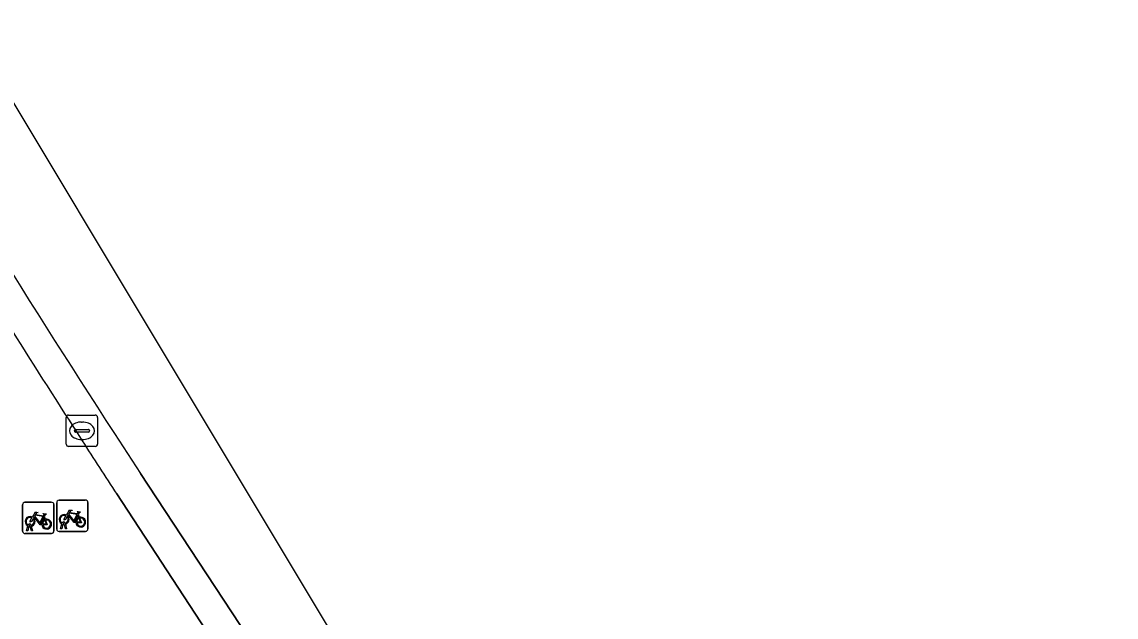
# Model space of a CAD drawing. Extents: x 160377 to 161131, y 383938 to 384853.
# Drawn here: x 161075.69 to 161110.67, y 384406.63 to 384425.67 of the extents above; entities that cross this region are included whole.
import ezdxf

# ---------------------------------------------------------------- set-up
doc = ezdxf.new("R2010")
doc.units = 0
for name, color, linetype in [('IMGEO_Fietsenrek', 7, 'Continuous'), ('IMGEO_Fietspad_gesloten', 7, 'Continuous'), ('IMGEO_Fietspad_open', 7, 'Continuous'), ('IMGEO_Kolk', 7, 'Continuous'), ('IMGEO_Voetpad_open', 7, 'Continuous')]:
    doc.layers.add(name, color=color, linetype=linetype)

msp = doc.modelspace()

# ---------------------------------------------------------------- linework, layer by layer
at = {"layer": 'IMGEO_Fietsenrek'}
for p, q in [((161075.793, 384410.309), (161076.634, 384410.309)), ((161076.634, 384410.309), (161075.793, 384410.309)), ((161076.881, 384410.374), (161077.722, 384410.374)), ((161077.722, 384410.374), (161076.881, 384410.374)), ((161077.806, 384410.299), (161077.806, 384409.458)), ((161077.806, 384409.458), (161077.806, 384410.299)), ((161075.718, 384409.384), (161075.718, 384410.225)), ((161075.718, 384410.225), (161075.718, 384409.384)), ((161076.718, 384410.234), (161076.718, 384409.393)), ((161076.718, 384409.393), (161076.718, 384410.234)), ((161076.806, 384409.449), (161076.806, 384410.29)), ((161076.806, 384410.29), (161076.806, 384409.449)), ((161076.405, 384409.858), (161076.441, 384409.763)), ((161076.933, 384409.458), (161076.972, 384409.618)), ((161077.002, 384409.606), (161076.967, 384409.458)), ((161077.044, 384409.63), (161077.043, 384409.634)), ((161077.085, 384409.458), (161077.051, 384409.6)), ((161077.075, 384409.641), (161077.076, 384409.634)), ((161077.083, 384409.604), (161077.118, 384409.458)), ((161077.493, 384409.923), (161077.529, 384409.828)), ((161076.643, 384409.309), (161075.802, 384409.309)), ((161075.802, 384409.309), (161076.643, 384409.309)), ((161075.845, 384409.393), (161075.884, 384409.553)), ((161075.879, 384409.393), (161075.845, 384409.393)), ((161075.914, 384409.541), (161075.879, 384409.393)), ((161075.956, 384409.565), (161075.955, 384409.569)), ((161075.997, 384409.393), (161075.963, 384409.535)), ((161075.987, 384409.576), (161075.988, 384409.569)), ((161075.995, 384409.539), (161076.03, 384409.393)), ((161076.03, 384409.393), (161075.997, 384409.393)), ((161077.731, 384409.374), (161076.89, 384409.374)), ((161076.89, 384409.374), (161077.731, 384409.374)), ((161076.967, 384409.458), (161076.933, 384409.458)), ((161077.118, 384409.458), (161077.085, 384409.458))]:
    msp.add_line(p, q, dxfattribs=at)
for points in [[(161076.031, 384409.835), (161076.126, 384409.999), (161076.212, 384409.985), (161076.214, 384409.976), (161076.158, 384409.965), (161076.131, 384409.92), (161076.387, 384409.879)], [(161076.387, 384409.879), (161076.412, 384409.928), (161076.406, 384409.932), (161076.383, 384409.936), (161076.371, 384409.943), (161076.37, 384409.946), (161076.372, 384409.951), (161076.467, 384409.936), (161076.469, 384409.926), (161076.459, 384409.913), (161076.447, 384409.907), (161076.433, 384409.913), (161076.405, 384409.858)], [(161077.119, 384409.9), (161077.214, 384410.064), (161077.3, 384410.05), (161077.302, 384410.041), (161077.246, 384410.03), (161077.219, 384409.985), (161077.475, 384409.944)], [(161077.462, 384409.919), (161077.205, 384409.96), (161077.188, 384409.931), (161077.355, 384409.711), (161077.462, 384409.919)], [(161077.475, 384409.944), (161077.5, 384409.993), (161077.494, 384409.997), (161077.471, 384410.001), (161077.459, 384410.008), (161077.458, 384410.011), (161077.46, 384410.016), (161077.555, 384410.001), (161077.557, 384409.991), (161077.547, 384409.978), (161077.535, 384409.972), (161077.521, 384409.978), (161077.493, 384409.923)], [(161076.052, 384409.783), (161076, 384409.693), (161075.96, 384409.668), (161075.961, 384409.715), (161076.016, 384409.809)], [(161076.327, 384409.591), (161076.277, 384409.591), (161076.086, 384409.842), (161076.067, 384409.81)], [(161076.374, 384409.854), (161076.117, 384409.895), (161076.1, 384409.866), (161076.267, 384409.646), (161076.374, 384409.854)], [(161076.422, 384409.756), (161076.392, 384409.833), (161076.283, 384409.615), (161076.326, 384409.615)], [(161076.356, 384409.615), (161076.476, 384409.614), (161076.432, 384409.728)], [(161076.452, 384409.735), (161076.507, 384409.59), (161076.357, 384409.59)], [(161077.14, 384409.848), (161077.088, 384409.758), (161077.048, 384409.733), (161077.049, 384409.78), (161077.104, 384409.874)], [(161077.415, 384409.656), (161077.365, 384409.656), (161077.174, 384409.907), (161077.155, 384409.875)], [(161077.51, 384409.821), (161077.48, 384409.898), (161077.371, 384409.68), (161077.414, 384409.68)], [(161077.444, 384409.68), (161077.564, 384409.679), (161077.52, 384409.793)], [(161077.54, 384409.8), (161077.595, 384409.655), (161077.445, 384409.655)]]:
    msp.add_lwpolyline(points, dxfattribs=at)
for centre, radius, start, end in [((161075.796, 384410.231), 0.0779, 92.4484, 184.2845), ((161075.796, 384410.231), 0.0779, 92.4484, 184.2845), ((161076.64, 384410.231), 0.0779, 2.4484, 94.2845), ((161076.64, 384410.231), 0.0779, 2.4484, 94.2845), ((161076.884, 384410.296), 0.0779, 92.4484, 184.2845), ((161076.884, 384410.296), 0.0779, 92.4484, 184.2845), ((161077.728, 384410.296), 0.0779, 2.4484, 94.2845), ((161077.728, 384410.296), 0.0779, 2.4484, 94.2845), ((161075.958, 384409.694), 0.159, 62.6766, 242.1369), ((161075.958, 384409.694), 0.129, 63.3192, 238.903), ((161075.938, 384409.565), 0.0499, 12.8025, 158.6934), ((161075.958, 384409.694), 0.129, 283.6043, 43.4302), ((161075.958, 384409.694), 0.159, 283.5766, 46.6042), ((161076.485, 384409.61), 0.159, 113.3408, 178.3217), ((161076.485, 384409.61), 0.159, 187.0065, 105.7708), ((161076.485, 384409.61), 0.129, 113.923, 177.9556), ((161076.485, 384409.61), 0.129, 188.6715, 104.5883), ((161077.046, 384409.759), 0.159, 62.6766, 242.1369), ((161077.046, 384409.759), 0.129, 63.3192, 238.903), ((161077.026, 384409.63), 0.0499, 12.8025, 158.6934), ((161077.046, 384409.759), 0.159, 253.9967, 271.7867), ((161077.026, 384409.63), 0.0174, 12.8025, 163.4502), ((161077.046, 384409.759), 0.129, 253.415, 269.0204), ((161077.046, 384409.759), 0.129, 283.6043, 43.4302), ((161077.046, 384409.759), 0.159, 283.5766, 46.6042), ((161077.573, 384409.675), 0.159, 113.3408, 178.3217), ((161077.573, 384409.675), 0.159, 187.0065, 105.7708), ((161077.573, 384409.675), 0.129, 113.923, 177.9556), ((161077.573, 384409.675), 0.129, 188.6715, 104.5883), ((161075.796, 384409.387), 0.0779, 182.4484, 274.2845), ((161075.796, 384409.387), 0.0779, 182.4484, 274.2845), ((161075.958, 384409.694), 0.159, 253.9967, 271.7867), ((161075.938, 384409.565), 0.0174, 12.8025, 163.4502), ((161075.958, 384409.694), 0.129, 253.415, 269.0204), ((161076.64, 384409.387), 0.0779, 272.4484, 4.2845), ((161076.64, 384409.387), 0.0779, 272.4484, 4.2845), ((161076.884, 384409.452), 0.0779, 182.4484, 274.2845), ((161076.884, 384409.452), 0.0779, 182.4484, 274.2845), ((161077.728, 384409.452), 0.0779, 272.4484, 4.2845), ((161077.728, 384409.452), 0.0779, 272.4484, 4.2845)]:
    msp.add_arc(centre, radius, start, end, dxfattribs=at)
at = {"layer": 'IMGEO_Fietspad_gesloten'}
for points in [[(161110.674, 384361.063), (161105.789, 384372.466), (161082.105, 384411.951), (161063.662, 384442.699), (161061.242, 384441.244), (161062.207, 384439.614), (161066.47, 384432.416), (161070.931, 384424.974)], [(161079.487, 384411.231), (161083.732, 384404.781), (161087.596, 384398.692), (161098.918, 384379.758)]]:
    msp.add_lwpolyline(points, dxfattribs=at)
msp.add_arc((161359.877, 384595.329), 335.426, 210.52244, 213.28799, dxfattribs=at)
at = {"layer": 'IMGEO_Fietspad_open'}
for points in [[(161098.918, 384379.758), (161087.596, 384398.692), (161083.732, 384404.781), (161079.487, 384411.231)], [(161078.727, 384410.572), (161082.836, 384404.298), (161083.315, 384403.535), (161086.839, 384397.924), (161088.726, 384394.782), (161089.091, 384394.175), (161095.813, 384382.982), (161099.126, 384377.372), (161104.5, 384367.801), (161104.969, 384366.918), (161106.615, 384363.683), (161108.335, 384359.994), (161109.22, 384360.398), (161107.471, 384364.156)]]:
    msp.add_lwpolyline(points, dxfattribs=at)
for centre, radius, start, end in [((161359.877, 384595.329), 335.426, 210.52244, 213.28799), ((161415.271, 384630.179), 401.856, 211.64738, 212.83667), ((161390.219, 384613.83), 371.943, 212.81315, 213.12566)]:
    msp.add_arc(centre, radius, start, end, dxfattribs=at)
at = {"layer": 'IMGEO_Kolk'}
for p, q in [((161077.188, 384413.094), (161078.04, 384413.094)), ((161077.113, 384412.168), (161077.113, 384413.02)), ((161077.601, 384412.874), (161077.626, 384412.874)), ((161078.114, 384413.02), (161078.114, 384412.168)), ((161077.372, 384412.588), (161077.372, 384412.6)), ((161077.81, 384412.551), (161077.412, 384412.551)), ((161077.415, 384412.637), (161077.813, 384412.637)), ((161077.856, 384412.6), (161077.856, 384412.588)), ((161078.04, 384412.094), (161077.188, 384412.094)), ((161077.624, 384412.314), (161077.599, 384412.314))]:
    msp.add_line(p, q, dxfattribs=at)
for points in [[(161077.188, 384413.094), (161078.04, 384413.094)], [(161077.113, 384412.168), (161077.113, 384413.02)], [(161078.114, 384413.02), (161078.114, 384412.168)], [(161078.04, 384412.094), (161077.188, 384412.094)]]:
    msp.add_lwpolyline(points, dxfattribs=at)
for centre, radius, start, end in [((161077.19, 384413.018), 0.0765, 91.552, 178.448), ((161077.19, 384413.018), 0.0765, 91.552, 178.448), ((161078.038, 384413.018), 0.0765, 1.552, 88.448), ((161078.038, 384413.018), 0.0765, 1.552, 88.448), ((161077.412, 384412.597), 0.0403, 85.8775, 175.7526), ((161077.409, 384412.587), 0.0366, 178.938, 274.7102), ((161077.813, 384412.594), 0.043, 264.8664, 352.4533), ((161077.817, 384412.599), 0.0386, 1.7309, 96.639), ((161077.19, 384412.17), 0.0765, 181.552, 268.448), ((161077.19, 384412.17), 0.0765, 181.552, 268.448), ((161078.038, 384412.17), 0.0765, 271.552, 358.448), ((161078.038, 384412.17), 0.0765, 271.552, 358.448)]:
    msp.add_arc(centre, radius, start, end, dxfattribs=at)
for centre, major_axis, ratio, start_param, end_param in [((161077.6, 384412.594), (-0.387, 0.002), 0.722429, 4.712389, 7.853982), ((161077.625, 384412.594), (-0.39, 0.002), 0.717154, 1.570796, 4.712389)]:
    msp.add_ellipse(centre, major_axis=major_axis, ratio=ratio, start_param=start_param, end_param=end_param, dxfattribs=at)
at = {"layer": 'IMGEO_Voetpad_open'}
msp.add_lwpolyline([(161099.126, 384377.372), (161095.813, 384382.982), (161089.091, 384394.175), (161088.726, 384394.782), (161086.524, 384393.501), (161080.691, 384402.946), (161082.836, 384404.298), (161078.727, 384410.572)], dxfattribs=at)
for centre, radius, start, end in [((161415.271, 384630.179), 401.856, 211.64738, 212.83667), ((161390.219, 384613.83), 371.943, 212.81315, 213.12566)]:
    msp.add_arc(centre, radius, start, end, dxfattribs=at)

doc.saveas('drawing.dxf')
